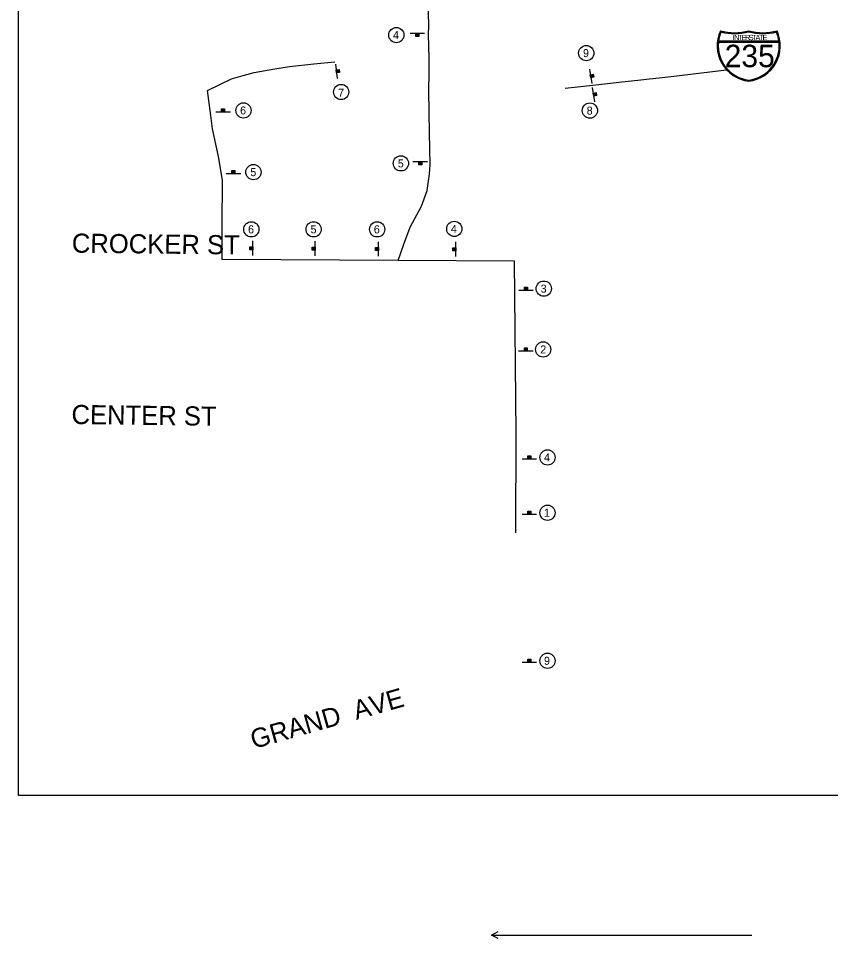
# Model space of a CAD drawing. Extents: x -1403959 to 81668, y -1400582 to 11018.
# Drawn here: x 13733 to 15300, y 7648 to 9423 of the extents above; entities that cross this region are included whole.
import ezdxf

# ---------------------------------------------------------------- set-up
doc = ezdxf.new("R2010")
doc.units = 0
for name, color, linetype in [('tdCiCorpBndryPart', 7, 'Continuous'), ('tdCiShieldSecRte', 7, 'Continuous'), ('tdCiStrucDataNonCell', 7, 'Continuous'), ('tdCoCorpTxt', 7, 'Continuous'), ('tdRailNorfolk_South', 7, 'Continuous'), ('tdRailNOTMain', 7, 'Continuous'), ('tdRailUP', 7, 'Continuous')]:
    doc.layers.add(name, color=color, linetype=linetype)

msp = doc.modelspace()

# ---------------------------------------------------------------- linework, layer by layer
at = {"layer": 'tdCiCorpBndryPart'}
msp.add_line((14645.6, 7654.8), (15148.2, 7654.8), dxfattribs=at)
for points in [[(14524.6, 9283.2), (14525.1, 9319), (14525.5, 9346.6), (14523.7, 9391.9), (14524.9, 9409.5), (14524.1, 9433.3), (14524.5, 9450.4), (14525.2, 9465.6)], [(14692.8, 8430.8), (14693, 8622.7), (14690.1, 8955), (14465.6, 8956.2), (14125.6, 8958), (14125.6, 9023.3), (14126.2, 9110.9), (14118.5, 9156.8), (14107.2, 9210.4), (14104.2, 9236), (14097.4, 9284), (14143.9, 9306.5), (14166.5, 9313), (14187.6, 9319), (14227.2, 9325.8), (14255.9, 9330.6), (14302.8, 9335.7), (14343.5, 9339.3), (14343.5, 9339.3), (14343.5, 9339.3), (14343.5, 9339.3), (14343.5, 9339.3), (14343.5, 9339.3), (14343.5, 9339.3)], [(14787.5, 9288.7), (14787.6, 9288.7), (14847.2, 9295), (14897.3, 9301), (14928.3, 9304), (14950.5, 9306.4), (14968.9, 9308.3), (14997.5, 9311.6), (15099.1, 9324.1)], [(14465.6, 8956.2), (14476.5, 8987.4), (14488.5, 9020.4), (14510.6, 9060.8), (14521.5, 9091), (14526, 9122.4), (14527.2, 9141.4), (14526.1, 9202.5), (14524.6, 9283.2)], [(14658.3, 7647.9), (14645.6, 7654.8), (14658.3, 7661.7)]]:
    msp.add_lwpolyline(points, dxfattribs=at)
at = {"layer": 'tdCiStrucDataNonCell'}
for p, q in [((15083.5, 9377.1), (15200.6, 9377.1)), ((15083.5, 9377.1), (15200.6, 9377.1)), ((15200.4, 9379.1), (15083.7, 9379.1)), ((15200.4, 9379.1), (15083.7, 9379.1))]:
    msp.add_line(p, q, dxfattribs=at)
for centre, radius, start, end in [((15150.2, 9370.5), 69.1, 155.2469, 263.2437), ((15150.2, 9370.5), 67, 156.7269, 172.6247), ((15150.2, 9370.5), 67, 156.7269, 172.6247), ((15114.8, 9493), 97.5, 253.7424, 286.2577), ((15114.6, 9493.1), 99.5, 254.8528, 286.0062), ((15114.6, 9493.1), 99.5, 254.8528, 286.0062), ((15133.9, 9370.5), 69.1, 276.7564, 24.7532), ((15169.4, 9493), 97.5, 253.7424, 286.2577), ((15169.5, 9493.1), 99.5, 253.9939, 285.1473), ((15169.5, 9493.1), 99.5, 253.9939, 285.1473), ((15133.9, 9370.5), 67, 7.3752, 23.2733), ((15133.9, 9370.5), 67, 7.3752, 23.2733), ((15150.2, 9370.5), 67, 174.3597, 263.0392), ((15150.2, 9370.5), 67, 174.3597, 263.0392), ((15133.9, 9370.5), 67, 276.9609, 5.6399), ((15133.9, 9370.5), 67, 276.9609, 5.6399)]:
    msp.add_arc(centre, radius, start, end, dxfattribs=at)
at = {"layer": 'tdCoCorpTxt'}
for centre in [(14461.9, 9391), (14828.5, 9356.2), (14355.5, 9281.2), (14166.9, 9245.6), (14835.5, 9245.3), (14470.7, 9143.5), (14186.1, 9126.6), (14182.1, 9016.2), (14302.3, 9016.2), (14424.9, 9016.2), (14573.8, 9017.1), (14746.5, 8901.8), (14745.3, 8784.5), (14753.6, 8576.2), (14753.6, 8469.5), (14753.6, 8183.9)]:
    msp.add_circle(centre, 14.7, dxfattribs=at)
at = {"layer": 'tdRailNorfolk_South'}
for p, q in [((14516.2, 9393.9), (14488.3, 9393.9)), ((14499.5, 9393.5), (14505.2, 9393.5)), ((14505.2, 9393.2), (14499.5, 9393.2)), ((14499.5, 9392.9), (14505.2, 9392.9)), ((14505.2, 9392.6), (14499.5, 9392.6)), ((14499.5, 9392.4), (14505.2, 9392.4)), ((14505.2, 9392.2), (14499.5, 9392.2)), ((14499.5, 9391.9), (14505.2, 9391.9)), ((14505.2, 9391.6), (14499.5, 9391.6)), ((14499.5, 9391.4), (14505.2, 9391.4)), ((14505.2, 9391.1), (14499.5, 9391.1)), ((14499.5, 9390.7), (14505.2, 9390.7)), ((14505.2, 9390.2), (14499.5, 9390.2)), ((14499.5, 9390), (14505.2, 9390)), ((14505.2, 9389.6), (14499.5, 9389.6)), ((14499.5, 9389.4), (14505.2, 9389.4)), ((14505.2, 9389), (14499.5, 9389)), ((14499.5, 9388.8), (14505.2, 9388.8)), ((14505.2, 9388.5), (14499.5, 9388.5)), ((14344.5, 9334.7), (14347.8, 9306.9)), ((14346.9, 9318.1), (14346.3, 9323.8)), ((14346.5, 9323.8), (14347.2, 9318.2)), ((14347.5, 9318.2), (14346.8, 9323.8)), ((14347.1, 9323.9), (14347.7, 9318.2)), ((14348, 9318.3), (14347.3, 9323.9)), ((14347.5, 9323.9), (14348.2, 9318.3)), ((14348.5, 9318.3), (14347.8, 9324)), ((14348.1, 9324), (14348.8, 9318.4)), ((14349, 9318.4), (14348.3, 9324)), ((14348.6, 9324.1), (14349.3, 9318.4)), ((14349.7, 9318.5), (14349, 9324.1)), ((14349.5, 9324.2), (14350.1, 9318.5)), ((14350.4, 9318.5), (14349.7, 9324.2)), ((14350.1, 9324.2), (14350.8, 9318.6)), ((14351, 9318.6), (14350.3, 9324.3)), ((14350.6, 9324.3), (14351.3, 9318.7)), ((14351.5, 9318.7), (14350.9, 9324.3)), ((14351.2, 9324.4), (14351.9, 9318.7)), ((14834.5, 9325.3), (14838.9, 9297.7)), ((14837.6, 9308.8), (14836.7, 9314.4)), ((14837, 9314.5), (14837.8, 9308.9)), ((14838.1, 9308.9), (14837.2, 9314.5)), ((14837.5, 9314.6), (14838.4, 9309)), ((14838.6, 9309), (14837.7, 9314.6)), ((14837.9, 9314.6), (14838.8, 9309)), ((14839.1, 9309.1), (14838.2, 9314.7)), ((14838.5, 9314.7), (14839.4, 9309.1)), ((14839.6, 9309.2), (14838.7, 9314.8)), ((14839, 9314.8), (14839.9, 9309.2)), ((14840.3, 9309.3), (14839.4, 9314.9)), ((14839.9, 9314.9), (14840.7, 9309.3)), ((14841, 9309.4), (14840.1, 9315)), ((14840.5, 9315), (14841.4, 9309.4)), ((14841.6, 9309.5), (14840.7, 9315.1)), ((14841, 9315.1), (14841.9, 9309.5)), ((14842.1, 9309.6), (14841.3, 9315.2)), ((14841.6, 9315.2), (14842.5, 9309.6)), ((14840.1, 9289.8), (14844.5, 9262.2)), ((14843.2, 9273.4), (14842.3, 9279)), ((14842.6, 9279), (14843.4, 9273.4)), ((14843.7, 9273.5), (14842.8, 9279.1)), ((14843.1, 9279.1), (14844, 9273.5)), ((14844.2, 9273.6), (14843.3, 9279.2)), ((14843.5, 9279.2), (14844.4, 9273.6)), ((14844.7, 9273.6), (14843.8, 9279.3)), ((14844.1, 9279.3), (14845, 9273.7)), ((14845.2, 9273.7), (14844.3, 9279.3)), ((14844.7, 9279.4), (14845.5, 9273.8)), ((14845.9, 9273.8), (14845, 9279.4)), ((14845.5, 9279.5), (14846.3, 9273.9)), ((14846.6, 9273.9), (14845.7, 9279.5)), ((14846.1, 9279.6), (14847, 9274)), ((14847.2, 9274), (14846.3, 9279.6)), ((14846.6, 9279.7), (14847.5, 9274.1)), ((14847.8, 9274.1), (14846.9, 9279.7)), ((14847.2, 9279.8), (14848.1, 9274.2)), ((14113.7, 9242.7), (14141.7, 9242.8)), ((14124.8, 9248.1), (14130.4, 9248.1)), ((14130.4, 9247.8), (14124.8, 9247.8)), ((14124.8, 9247.6), (14130.4, 9247.6)), ((14130.4, 9247.3), (14124.8, 9247.3)), ((14124.8, 9247), (14130.4, 9247.1)), ((14130.4, 9246.6), (14124.8, 9246.6)), ((14124.8, 9246.4), (14130.4, 9246.4)), ((14130.4, 9246), (14124.8, 9245.9)), ((14124.8, 9245.6), (14130.4, 9245.6)), ((14130.4, 9245.3), (14124.8, 9245.2)), ((14124.8, 9245), (14130.4, 9245)), ((14130.4, 9244.8), (14124.8, 9244.8)), ((14124.8, 9244.4), (14130.4, 9244.4)), ((14130.4, 9244.2), (14124.8, 9244.2)), ((14124.8, 9244), (14130.4, 9244)), ((14130.4, 9243.7), (14124.8, 9243.7)), ((14124.8, 9243.4), (14130.4, 9243.5)), ((14130.4, 9243.2), (14124.8, 9243.2)), ((14521.9, 9146.4), (14494, 9146.4)), ((14505.2, 9145.9), (14510.9, 9145.9)), ((14510.9, 9145.6), (14505.2, 9145.6)), ((14505.2, 9145.4), (14510.9, 9145.4)), ((14510.9, 9145.1), (14505.2, 9145.1)), ((14505.2, 9144.9), (14510.9, 9144.9)), ((14510.9, 9144.7), (14505.2, 9144.7)), ((14505.2, 9144.3), (14510.9, 9144.3)), ((14510.9, 9144.1), (14505.2, 9144.1)), ((14505.2, 9143.8), (14510.9, 9143.9)), ((14510.9, 9143.5), (14505.2, 9143.5)), ((14505.2, 9143.1), (14510.9, 9143.1)), ((14510.9, 9142.7), (14505.2, 9142.7)), ((14505.2, 9142.5), (14510.9, 9142.5)), ((14144.7, 9129.2), (14150.4, 9129.1)), ((14150.4, 9128.8), (14144.7, 9128.8)), ((14144.7, 9128.6), (14150.4, 9128.6)), ((14150.4, 9128.3), (14144.7, 9128.3)), ((14144.7, 9128.1), (14150.4, 9128.1)), ((14150.4, 9127.6), (14144.7, 9127.6)), ((14144.7, 9127.4), (14150.4, 9127.4)), ((14150.4, 9127), (14144.7, 9127)), ((14144.7, 9126.6), (14150.4, 9126.6)), ((14150.4, 9126.3), (14144.7, 9126.3)), ((14144.7, 9126), (14150.4, 9126)), ((14150.4, 9125.8), (14144.7, 9125.8)), ((14144.7, 9125.4), (14150.3, 9125.4)), ((14150.3, 9125.2), (14144.7, 9125.2)), ((14144.7, 9125), (14150.3, 9125)), ((14150.3, 9124.7), (14144.7, 9124.7)), ((14510.9, 9142.1), (14505.2, 9142)), ((14505.2, 9141.8), (14510.9, 9141.8)), ((14510.9, 9141.5), (14505.2, 9141.5)), ((14505.2, 9141.3), (14510.9, 9141.3)), ((14510.9, 9141), (14505.2, 9141)), ((14133.6, 9123.8), (14161.6, 9123.7)), ((14144.7, 9124.5), (14150.3, 9124.5)), ((14150.3, 9124.2), (14144.7, 9124.2)), ((14185, 8965.9), (14185, 8993.8)), ((14305.2, 8965.2), (14305.2, 8993.1)), ((14427.8, 8964.4), (14427.8, 8992.3)), ((14576.7, 8963.8), (14576.7, 8991.8)), ((14179.6, 8976.9), (14179.6, 8982.6)), ((14179.9, 8982.6), (14179.9, 8976.9)), ((14180.2, 8976.9), (14180.2, 8982.6)), ((14180.5, 8982.6), (14180.5, 8976.9)), ((14180.7, 8976.9), (14180.7, 8982.6)), ((14181.1, 8982.6), (14181.1, 8976.9)), ((14181.4, 8976.9), (14181.4, 8982.6)), ((14181.8, 8982.6), (14181.8, 8976.9)), ((14182.2, 8976.9), (14182.2, 8982.6)), ((14182.5, 8982.6), (14182.5, 8976.9)), ((14182.7, 8976.9), (14182.7, 8982.6)), ((14183, 8982.6), (14183, 8976.9)), ((14183.3, 8976.9), (14183.3, 8982.6)), ((14183.5, 8982.6), (14183.5, 8976.9)), ((14183.8, 8976.9), (14183.8, 8982.6)), ((14184, 8982.6), (14184, 8976.9)), ((14184.3, 8976.9), (14184.3, 8982.6)), ((14184.6, 8982.6), (14184.6, 8976.9)), ((14299.8, 8976.2), (14299.8, 8981.9)), ((14300.1, 8981.9), (14300.1, 8976.2)), ((14300.4, 8976.2), (14300.4, 8981.9)), ((14300.7, 8981.9), (14300.7, 8976.2)), ((14300.9, 8976.2), (14300.9, 8981.9)), ((14301.3, 8981.9), (14301.4, 8976.2)), ((14301.6, 8976.2), (14301.6, 8981.9)), ((14302, 8981.9), (14302, 8976.2)), ((14302.4, 8976.2), (14302.4, 8981.9)), ((14302.7, 8981.9), (14302.7, 8976.2)), ((14302.9, 8976.2), (14302.9, 8981.9)), ((14303.2, 8981.9), (14303.2, 8976.2)), ((14303.5, 8976.2), (14303.5, 8981.9)), ((14303.7, 8981.9), (14303.7, 8976.2)), ((14304, 8976.2), (14304, 8981.9)), ((14304.2, 8981.9), (14304.2, 8976.2)), ((14304.5, 8976.2), (14304.5, 8981.9)), ((14304.8, 8981.9), (14304.8, 8976.2)), ((14422.4, 8975.4), (14422.4, 8981.1)), ((14422.8, 8981.1), (14422.8, 8975.4)), ((14423, 8975.4), (14423, 8981.1)), ((14423.3, 8981.1), (14423.3, 8975.4)), ((14423.5, 8975.4), (14423.5, 8981.1)), ((14423.9, 8981.1), (14424, 8975.4)), ((14424.2, 8975.4), (14424.2, 8981.1)), ((14424.6, 8981.1), (14424.6, 8975.4)), ((14425, 8975.4), (14425, 8981.1)), ((14425.3, 8981.1), (14425.3, 8975.4)), ((14425.5, 8975.4), (14425.5, 8981.1)), ((14425.8, 8981.1), (14425.8, 8975.4)), ((14426.1, 8975.4), (14426.1, 8981.1)), ((14426.4, 8981.1), (14426.4, 8975.4)), ((14426.6, 8975.4), (14426.6, 8981.1)), ((14426.8, 8981.1), (14426.8, 8975.4)), ((14427.1, 8975.4), (14427.1, 8981.1)), ((14427.4, 8981.1), (14427.4, 8975.4)), ((14571.3, 8974.8), (14571.3, 8980.5)), ((14571.6, 8980.5), (14571.6, 8974.8)), ((14571.9, 8974.8), (14571.8, 8980.5)), ((14572.2, 8980.5), (14572.2, 8974.8)), ((14572.4, 8974.8), (14572.4, 8980.5)), ((14572.8, 8980.5), (14572.8, 8974.8)), ((14573, 8974.8), (14573, 8980.5)), ((14573.5, 8980.5), (14573.5, 8974.8)), ((14573.9, 8974.8), (14573.8, 8980.5)), ((14574.2, 8980.5), (14574.2, 8974.8)), ((14574.4, 8974.8), (14574.4, 8980.5)), ((14574.7, 8980.5), (14574.7, 8974.8)), ((14575, 8974.8), (14575, 8980.5)), ((14575.2, 8980.5), (14575.2, 8974.8)), ((14575.5, 8974.8), (14575.4, 8980.5)), ((14575.7, 8980.5), (14575.7, 8974.8)), ((14576, 8974.8), (14576, 8980.5)), ((14576.3, 8980.5), (14576.3, 8974.8)), ((14698.1, 8898.9), (14726.1, 8899)), ((14709.1, 8904.3), (14714.8, 8904.3)), ((14714.8, 8904), (14709.1, 8904)), ((14709.1, 8903.8), (14714.8, 8903.8)), ((14714.8, 8903.5), (14709.1, 8903.4)), ((14709.1, 8903.2), (14714.8, 8903.3)), ((14714.8, 8902.8), (14709.1, 8902.8)), ((14709.1, 8902.6), (14714.8, 8902.6)), ((14714.8, 8902.2), (14709.1, 8902.1)), ((14709.1, 8901.8), (14714.8, 8901.8)), ((14714.8, 8901.5), (14709.2, 8901.4)), ((14709.2, 8901.2), (14714.8, 8901.2)), ((14714.8, 8901), (14709.2, 8900.9)), ((14709.2, 8900.6), (14714.8, 8900.6)), ((14714.8, 8900.4), (14709.2, 8900.4)), ((14709.2, 8900.2), (14714.8, 8900.2)), ((14714.8, 8899.9), (14709.2, 8899.9)), ((14709.2, 8899.6), (14714.8, 8899.7)), ((14714.8, 8899.4), (14709.2, 8899.4)), ((14698, 8781.6), (14725.9, 8781.7)), ((14709, 8787), (14714.7, 8787.1)), ((14714.7, 8786.7), (14709, 8786.7)), ((14709, 8786.5), (14714.7, 8786.5)), ((14714.7, 8786.2), (14709, 8786.2)), ((14709, 8785.9), (14714.7, 8786)), ((14714.7, 8785.5), (14709, 8785.5)), ((14709, 8785.3), (14714.7, 8785.3)), ((14714.7, 8784.9), (14709, 8784.9)), ((14709, 8784.5), (14714.7, 8784.5)), ((14714.7, 8784.2), (14709, 8784.1)), ((14709, 8783.9), (14714.7, 8783.9)), ((14714.7, 8783.7), (14709, 8783.7)), ((14709, 8783.3), (14714.7, 8783.3)), ((14714.7, 8783.1), (14709, 8783.1)), ((14709, 8782.9), (14714.7, 8782.9)), ((14714.7, 8782.6), (14709, 8782.6)), ((14709, 8782.4), (14714.7, 8782.4)), ((14714.7, 8782.1), (14709, 8782.1)), ((14715.6, 8578.7), (14721.3, 8578.8)), ((14721.3, 8578.4), (14715.6, 8578.4)), ((14715.6, 8578.2), (14721.3, 8578.2)), ((14721.3, 8577.9), (14715.6, 8577.9)), ((14715.6, 8577.6), (14721.3, 8577.7)), ((14721.3, 8577.2), (14715.6, 8577.2)), ((14715.6, 8577), (14721.3, 8577)), ((14721.3, 8576.6), (14715.6, 8576.5)), ((14715.6, 8576.2), (14721.3, 8576.2)), ((14721.3, 8575.9), (14715.6, 8575.8)), ((14715.6, 8575.6), (14721.3, 8575.6)), ((14721.3, 8575.4), (14715.6, 8575.4)), ((14715.6, 8575), (14721.3, 8575)), ((14721.3, 8574.8), (14715.6, 8574.8)), ((14715.6, 8574.6), (14721.3, 8574.6)), ((14704.6, 8573.3), (14732.5, 8573.4)), ((14721.3, 8574.3), (14715.6, 8574.3)), ((14715.6, 8574), (14721.3, 8574.1)), ((14721.3, 8573.8), (14715.6, 8573.8)), ((14715.6, 8472), (14721.3, 8472)), ((14721.3, 8471.7), (14715.6, 8471.7)), ((14715.6, 8471.4), (14721.3, 8471.5)), ((14721.3, 8471.2), (14715.6, 8471.1)), ((14715.6, 8470.9), (14721.3, 8470.9)), ((14721.3, 8470.5), (14715.6, 8470.5)), ((14715.6, 8470.3), (14721.3, 8470.3)), ((14721.3, 8469.8), (14715.6, 8469.8)), ((14715.6, 8469.4), (14721.3, 8469.5)), ((14721.3, 8469.1), (14715.6, 8469.1)), ((14715.6, 8468.9), (14721.3, 8468.9)), ((14721.3, 8468.7), (14715.6, 8468.6)), ((14715.6, 8468.3), (14721.3, 8468.3)), ((14721.3, 8468.1), (14715.6, 8468.1)), ((14715.6, 8467.8), (14721.3, 8467.9)), ((14704.6, 8466.6), (14732.5, 8466.7)), ((14721.3, 8467.6), (14715.6, 8467.6)), ((14715.6, 8467.3), (14721.3, 8467.3)), ((14721.3, 8467.1), (14715.6, 8467)), ((14715.6, 8186.4), (14721.3, 8186.5)), ((14721.3, 8186.1), (14715.6, 8186.1)), ((14715.6, 8185.9), (14721.3, 8185.9)), ((14721.3, 8185.6), (14715.6, 8185.6)), ((14715.6, 8185.3), (14721.3, 8185.4)), ((14721.3, 8184.9), (14715.6, 8184.9)), ((14715.6, 8184.7), (14721.3, 8184.7)), ((14721.3, 8184.3), (14715.6, 8184.3)), ((14715.6, 8183.9), (14721.3, 8183.9)), ((14704.6, 8181), (14732.5, 8181.1)), ((14721.3, 8183.6), (14715.6, 8183.5)), ((14715.6, 8183.3), (14721.3, 8183.4)), ((14721.3, 8183.1), (14715.6, 8183.1)), ((14715.6, 8182.7), (14721.3, 8182.7)), ((14721.3, 8182.5), (14715.6, 8182.5)), ((14715.6, 8182.3), (14721.3, 8182.3)), ((14721.3, 8182), (14715.6, 8182)), ((14715.6, 8181.7), (14721.3, 8181.8)), ((14721.3, 8181.5), (14715.6, 8181.5))]:
    msp.add_line(p, q, dxfattribs=at)
for points in [[(14499.5, 9393.8), (14505.2, 9393.8), (14505.2, 9388.1), (14499.5, 9388.1)], [(14346.6, 9318.1), (14345.9, 9323.8), (14351.6, 9324.4), (14352.3, 9318.8)], [(14837.2, 9308.8), (14836.3, 9314.4), (14842, 9315.3), (14842.9, 9309.7)], [(14842.8, 9273.3), (14842, 9279), (14847.6, 9279.9), (14848.5, 9274.2)], [(14130.4, 9242.8), (14124.7, 9242.8), (14124.7, 9248.5), (14130.4, 9248.5)], [(14505.2, 9146.3), (14510.9, 9146.3), (14510.9, 9140.6), (14505.2, 9140.6)], [(14150.3, 9123.9), (14144.6, 9123.9), (14144.6, 9129.6), (14150.4, 9129.5)], [(14184.9, 8982.6), (14184.9, 8976.9), (14179.2, 8976.9), (14179.2, 8982.6)], [(14305.1, 8981.9), (14305.1, 8976.2), (14299.4, 8976.2), (14299.4, 8981.9)], [(14427.7, 8981.1), (14427.7, 8975.4), (14422, 8975.4), (14422, 8981.1)], [(14576.6, 8980.5), (14576.6, 8974.8), (14570.9, 8974.8), (14570.9, 8980.5)], [(14714.8, 8899), (14709.1, 8899), (14709.1, 8904.7), (14714.8, 8904.7)], [(14714.7, 8781.8), (14709, 8781.7), (14709, 8787.4), (14714.7, 8787.5)], [(14721.3, 8573.5), (14715.6, 8573.4), (14715.5, 8579.1), (14721.3, 8579.2)], [(14721.3, 8466.7), (14715.6, 8466.7), (14715.5, 8472.4), (14721.3, 8472.4)], [(14721.3, 8181.2), (14715.6, 8181.1), (14715.5, 8186.8), (14721.3, 8186.9)]]:
    msp.add_lwpolyline(points, close=True, dxfattribs=at)
at = {"layer": 'tdRailUP'}
msp.add_lwpolyline([(13732.5, 9944), (16867.5, 9944), (16867.5, 7924), (13732.5, 7924)], close=True, dxfattribs=at)

# ---------------------------------------------------------------- texts
at = {"layer": 'tdCiShieldSecRte'}
for s, rotation, p in [('CROCKER ST', 359.3686, (13835.5, 8971.2)), ('CENTER ST', 359.2739, (13834.8, 8640.7)), ('GRAND  AVE', 15.811, (14186.5, 8013.5))]:
    msp.add_text(s, height=36.96, rotation=rotation, dxfattribs=at).set_placement(p)
at = {"layer": 'tdCiStrucDataNonCell'}
for s, height, p in [('I', 10.2, (15110.4, 9381.2)), ('I', 10.2, (15110.4, 9381.2)), ('N', 10.2, (15113.9, 9381.2)), ('N', 10.2, (15113.9, 9381.2)), ('T', 10.2, (15121.2, 9381.2)), ('T', 10.2, (15121.2, 9381.2)), ('E', 10.2, (15128, 9381.2)), ('E', 10.2, (15128, 9381.2)), ('R', 10.2, (15134.8, 9381.2)), ('R', 10.2, (15134.8, 9381.2)), ('S', 10.2, (15142, 9381.2)), ('S', 10.2, (15142, 9381.2)), ('T', 10.2, (15149.3, 9381.2)), ('T', 10.2, (15149.3, 9381.2)), ('A', 10.2, (15155, 9381.2)), ('A', 10.2, (15155, 9381.2)), ('T', 10.2, (15161.9, 9381.2)), ('T', 10.2, (15161.9, 9381.2)), ('E', 10.2, (15168.7, 9381.2)), ('E', 10.2, (15168.7, 9381.2)), ('235', 43.33, (15095.6, 9329)), ('235', 43.33, (15095.6, 9329))]:
    msp.add_text(s, height=height, dxfattribs=at).set_placement(p)
at = {"layer": 'tdCoCorpTxt'}
for s, p in [('9', (14822.2, 9348.5)), ('8', (14829.3, 9237.6))]:
    msp.add_text(s, height=15.4, dxfattribs=at).set_placement(p)
at = {"layer": 'tdRailNOTMain'}
for s, p in [('4', (14455.4, 9383.3)), ('7', (14349.6, 9271.9)), ('6', (14160.4, 9237.9)), ('5', (14464.8, 9135.7)), ('5', (14180.2, 9118.9)), ('6', (14175.7, 9008.5)), ('5', (14296.4, 9008.5)), ('6', (14418.5, 9008.5)), ('4', (14567.2, 9009.4)), ('3', (14740.4, 8894.1)), ('2', (14739.7, 8776.8)), ('4', (14746.9, 8568.5)), ('1', (14746.9, 8461.8)), ('9', (14746.9, 8176.2))]:
    msp.add_text(s, height=15.4, dxfattribs=at).set_placement(p)

doc.saveas('drawing.dxf')
